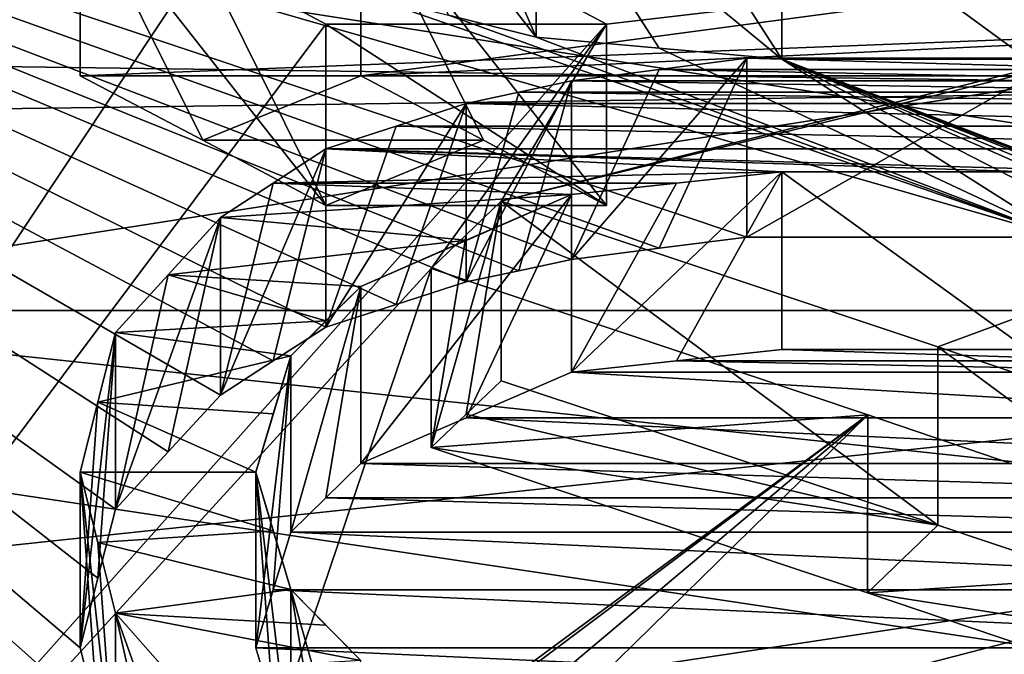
# Model space of a CAD drawing. Header units: millimetres. Extents: x -122 to 122, y -98 to 94.
# Tile 491 of 533: x 67.32 to 70.3, y 37.31 to 39.24. Entities that reach past the tile are written whole.
import ezdxf

# ---------------------------------------------------------------- set-up
doc = ezdxf.new("R2010")
doc.units = ezdxf.units.MM
doc.header["$LTSCALE"] = 26.699852
for name, color, linetype in [('1026', 7, 'CONTINUOUS'), ('1029', 7, 'CONTINUOUS'), ('1133', 7, 'CONTINUOUS'), ('1150', 7, 'CONTINUOUS'), ('1364', 7, 'CONTINUOUS'), ('1372', 7, 'CONTINUOUS'), ('1373', 7, 'CONTINUOUS'), ('1374', 7, 'CONTINUOUS'), ('1375', 7, 'CONTINUOUS'), ('1376', 7, 'CONTINUOUS'), ('1377', 7, 'CONTINUOUS'), ('1378', 7, 'CONTINUOUS'), ('1379', 7, 'CONTINUOUS'), ('1397', 7, 'CONTINUOUS'), ('1668', 7, 'CONTINUOUS'), ('1669', 7, 'CONTINUOUS'), ('1670', 7, 'CONTINUOUS'), ('1705', 7, 'CONTINUOUS'), ('1721', 7, 'CONTINUOUS'), ('1722', 7, 'CONTINUOUS'), ('1723', 7, 'CONTINUOUS'), ('1724', 7, 'CONTINUOUS'), ('1725', 7, 'CONTINUOUS'), ('1726', 7, 'CONTINUOUS'), ('1736', 7, 'CONTINUOUS'), ('1737', 7, 'CONTINUOUS'), ('4178', 7, 'CONTINUOUS'), ('4195', 7, 'CONTINUOUS'), ('4503', 7, 'CONTINUOUS'), ('4699', 7, 'CONTINUOUS'), ('4700', 7, 'CONTINUOUS'), ('4702', 7, 'CONTINUOUS'), ('4704', 7, 'CONTINUOUS'), ('4705', 7, 'CONTINUOUS'), ('4706', 7, 'CONTINUOUS'), ('4707', 7, 'CONTINUOUS'), ('4708', 7, 'CONTINUOUS'), ('4781', 7, 'CONTINUOUS'), ('4782', 7, 'CONTINUOUS'), ('4791', 7, 'CONTINUOUS'), ('4792', 7, 'CONTINUOUS'), ('4793', 7, 'CONTINUOUS'), ('4794', 7, 'CONTINUOUS')]:
    doc.layers.add(name, color=color, linetype=linetype)

msp = doc.modelspace()

# ---------------------------------------------------------------- linework, layer by layer
at = {"layer": '1026', "color": 250, "linetype": 'Continuous', "true_color": 0x323232}
msp.add_3dface([(66.4443, 38), (66.4443, 32.909, 19), (67.8877, 35.5), (66.4443, 38)], dxfattribs=at)
at = {"layer": '1029', "color": 250, "linetype": 'Continuous', "true_color": 0x323232}
for points in [[(66.4443, 38), (67.8877, 35.5), (67.8877, 30.7439, -17.75), (66.4443, 38)], [(66.4443, 32.909, -19), (66.4443, 38), (67.8877, 30.7439, -17.75), (66.4443, 32.909, -19)]]:
    msp.add_3dface(points, dxfattribs=at)
at = {"layer": '1133', "color": 250, "linetype": 'Continuous', "true_color": 0x323232}
for points in [[(103.1595, 34.3891, -24.5448), (103.1595, 41.469, -8.0861), (36.8405, 34.3891, -24.5448), (103.1595, 34.3891, -24.5448)], [(36.8405, 34.3891, -24.5448), (103.1595, 41.469, -8.0861), (36.8405, 41.469, -8.0861), (36.8405, 34.3891, -24.5448)]]:
    msp.add_3dface(points, dxfattribs=at)
at = {"layer": '1150', "color": 250, "linetype": 'Continuous', "true_color": 0x323232}
for points in [[(63.7701, 33.238, -34.9757), (63.7701, 40.5031, -26.2213), (67.9255, 36.5444, -31.5051), (63.7701, 33.238, -34.9757)], [(63.7701, 40.5031, -26.2213), (68.3511, 39.3152, -27.971), (70.4787, 38.5759, -28.9821), (63.7701, 40.5031, -26.2213)], [(68.9894, 38.5078, -29.0725), (63.7701, 40.5031, -26.2213), (69.2554, 38.5419, -29.0273), (68.9894, 38.5078, -29.0725)], [(63.7701, 40.5031, -26.2213), (68.9894, 38.5078, -29.0725), (68.8298, 38.4737, -29.1176), (63.7701, 40.5031, -26.2213)], [(69.2554, 38.5419, -29.0273), (63.7701, 40.5031, -26.2213), (69.5213, 38.5759, -28.9821), (69.2554, 38.5419, -29.0273)], [(69.5213, 38.5759, -28.9821), (63.7701, 40.5031, -26.2213), (70.4787, 38.5759, -28.9821), (69.5213, 38.5759, -28.9821)], [(67.9255, 36.5444, -31.5051), (63.7701, 40.5031, -26.2213), (67.7657, 36.7243, -31.2952), (67.9255, 36.5444, -31.5051)], [(67.7657, 36.7243, -31.2952), (63.7701, 40.5031, -26.2213), (67.6064, 36.9029, -31.0844), (67.7657, 36.7243, -31.2952)], [(67.6064, 36.9029, -31.0844), (63.7701, 40.5031, -26.2213), (67.5531, 37.1167, -30.8288), (67.6064, 36.9029, -31.0844)], [(67.5531, 37.1167, -30.8288), (63.7701, 40.5031, -26.2213), (67.5, 37.3287, -30.5718), (67.5531, 37.1167, -30.8288)], [(67.5, 37.3287, -30.5718), (63.7701, 40.5031, -26.2213), (67.5533, 37.54, -30.3119), (67.5, 37.3287, -30.5718)], [(67.5533, 37.54, -30.3119), (63.7701, 40.5031, -26.2213), (67.6064, 37.7495, -30.0506), (67.5533, 37.54, -30.3119)], [(67.6064, 37.7495, -30.0506), (63.7701, 40.5031, -26.2213), (67.7662, 37.9236, -29.8306), (67.6064, 37.7495, -30.0506)], [(67.7662, 37.9236, -29.8306), (63.7701, 40.5031, -26.2213), (67.9255, 38.0963, -29.6097), (67.7662, 37.9236, -29.8306)], [(67.9255, 38.0963, -29.6097), (63.7701, 40.5031, -26.2213), (68.0853, 38.1998, -29.4761), (67.9255, 38.0963, -29.6097)], [(68.0853, 38.1998, -29.4761), (63.7701, 40.5031, -26.2213), (68.2447, 38.3027, -29.3422), (68.0853, 38.1998, -29.4761)], [(68.2447, 38.3027, -29.3422), (63.7701, 40.5031, -26.2213), (68.4576, 38.3713, -29.2525), (68.2447, 38.3027, -29.3422)], [(68.4576, 38.3713, -29.2525), (63.7701, 40.5031, -26.2213), (68.6702, 38.4396, -29.1627), (68.4576, 38.3713, -29.2525)], [(68.6702, 38.4396, -29.1627), (63.7701, 40.5031, -26.2213), (68.8298, 38.4737, -29.1176), (68.6702, 38.4396, -29.1627)], [(68.3511, 39.3152, -27.971), (68.6168, 39.2488, -28.0641), (70.4787, 38.5759, -28.9821), (68.3511, 39.3152, -27.971)], [(68.6168, 39.2488, -28.0641), (68.883, 39.1821, -28.1571), (70.4787, 38.5759, -28.9821), (68.6168, 39.2488, -28.0641)], [(68.883, 39.1821, -28.1571), (69.2552, 39.1488, -28.2035), (70.4787, 38.5759, -28.9821), (68.883, 39.1821, -28.1571)], [(69.2552, 39.1488, -28.2035), (69.6277, 39.1154, -28.2498), (70.4787, 38.5759, -28.9821), (69.2552, 39.1488, -28.2035)], [(69.6277, 39.1154, -28.2498), (70.3723, 39.1154, -28.2498), (71.7553, 38.3027, -29.3422), (69.6277, 39.1154, -28.2498)], [(71.0106, 38.5078, -29.0725), (70.7446, 38.5419, -29.0273), (69.6277, 39.1154, -28.2498), (71.0106, 38.5078, -29.0725)], [(71.0106, 38.5078, -29.0725), (69.6277, 39.1154, -28.2498), (71.1702, 38.4737, -29.1176), (71.0106, 38.5078, -29.0725)], [(71.1702, 38.4737, -29.1176), (69.6277, 39.1154, -28.2498), (71.3298, 38.4396, -29.1627), (71.1702, 38.4737, -29.1176)], [(71.7553, 38.3027, -29.3422), (71.5424, 38.3713, -29.2525), (69.6277, 39.1154, -28.2498), (71.7553, 38.3027, -29.3422)], [(70.4787, 38.5759, -28.9821), (69.6277, 39.1154, -28.2498), (70.7446, 38.5419, -29.0273), (70.4787, 38.5759, -28.9821)], [(71.3298, 38.4396, -29.1627), (69.6277, 39.1154, -28.2498), (71.5424, 38.3713, -29.2525), (71.3298, 38.4396, -29.1627)], [(69.6277, 38.234, -29.4316), (70.6914, 38.1997, -29.4762), (69.3086, 38.1997, -29.4762), (69.6277, 38.234, -29.4316)], [(70.3723, 38.234, -29.4316), (70.6914, 38.1997, -29.4762), (69.6277, 38.234, -29.4316), (70.3723, 38.234, -29.4316)], [(69.3086, 38.1997, -29.4762), (71.0106, 38.1652, -29.5208), (68.9894, 38.1652, -29.5208), (69.3086, 38.1997, -29.4762)], [(70.6914, 38.1997, -29.4762), (71.0106, 38.1652, -29.5208), (69.3086, 38.1997, -29.4762), (70.6914, 38.1997, -29.4762)], [(68.6706, 38.0274, -29.6982), (68.9894, 38.1652, -29.5208), (71.3294, 38.0274, -29.6982), (68.6706, 38.0274, -29.6982)], [(68.9894, 38.1652, -29.5208), (71.0106, 38.1652, -29.5208), (71.3294, 38.0274, -29.6982), (68.9894, 38.1652, -29.5208)], [(68.3511, 37.8886, -29.875), (68.6706, 38.0274, -29.6982), (71.6489, 37.8886, -29.875), (68.3511, 37.8886, -29.875)], [(71.6489, 37.8886, -29.875), (68.6706, 38.0274, -29.6982), (71.3294, 38.0274, -29.6982), (71.6489, 37.8886, -29.875)], [(68.2448, 37.7844, -30.0067), (68.3511, 37.8886, -29.875), (71.7552, 37.7844, -30.0067), (68.2448, 37.7844, -30.0067)], [(71.7552, 37.7844, -30.0067), (68.3511, 37.8886, -29.875), (71.6489, 37.8886, -29.875), (71.7552, 37.7844, -30.0067)], [(68.1383, 37.6797, -30.1381), (68.2448, 37.7844, -30.0067), (71.8617, 37.6797, -30.1381), (68.1383, 37.6797, -30.1381)], [(71.8617, 37.6797, -30.1381), (68.2448, 37.7844, -30.0067), (71.7552, 37.7844, -30.0067), (71.8617, 37.6797, -30.1381)], [(68.0852, 37.5048, -30.3554), (68.1383, 37.6797, -30.1381), (71.9148, 37.5048, -30.3554), (68.0852, 37.5048, -30.3554)], [(71.9148, 37.5048, -30.3554), (68.1383, 37.6797, -30.1381), (71.8617, 37.6797, -30.1381), (71.9148, 37.5048, -30.3554)], [(68.0319, 37.3287, -30.5718), (68.0852, 37.5048, -30.3554), (71.9681, 37.3287, -30.5718), (68.0319, 37.3287, -30.5718)], [(71.9681, 37.3287, -30.5718), (68.0852, 37.5048, -30.3554), (71.9148, 37.5048, -30.3554), (71.9681, 37.3287, -30.5718)], [(68.085, 37.1521, -30.7862), (68.0319, 37.3287, -30.5718), (71.915, 37.1521, -30.7862), (68.085, 37.1521, -30.7862)], [(71.915, 37.1521, -30.7862), (68.0319, 37.3287, -30.5718), (71.9681, 37.3287, -30.5718), (71.915, 37.1521, -30.7862)]]:
    msp.add_3dface(points, dxfattribs=at)
at = {"layer": '1364', "color": 250, "linetype": 'Continuous', "true_color": 0x323232}
for points in [[(69.2554, 39.0841, -29.9665), (69.5213, 39.1184, -29.9218), (70.7446, 39.0841, -29.9665), (69.2554, 39.0841, -29.9665)], [(70.7446, 39.0841, -29.9665), (69.5213, 39.1184, -29.9218), (70.4787, 39.1184, -29.9218), (70.7446, 39.0841, -29.9665)], [(68.9894, 39.0498, -30.0112), (69.2554, 39.0841, -29.9665), (71.0106, 39.0498, -30.0112), (68.9894, 39.0498, -30.0112)], [(71.0106, 39.0498, -30.0112), (69.2554, 39.0841, -29.9665), (70.7446, 39.0841, -29.9665), (71.0106, 39.0498, -30.0112)], [(68.8298, 39.0155, -30.0559), (68.9894, 39.0498, -30.0112), (71.1702, 39.0155, -30.0559), (68.8298, 39.0155, -30.0559)], [(71.1702, 39.0155, -30.0559), (68.9894, 39.0498, -30.0112), (71.0106, 39.0498, -30.0112), (71.1702, 39.0155, -30.0559)], [(68.6702, 38.9811, -30.1005), (68.8298, 39.0155, -30.0559), (71.3298, 38.9811, -30.1005), (68.6702, 38.9811, -30.1005)], [(71.3298, 38.9811, -30.1005), (68.8298, 39.0155, -30.0559), (71.1702, 39.0155, -30.0559), (71.3298, 38.9811, -30.1005)], [(68.4576, 38.9122, -30.1894), (68.6702, 38.9811, -30.1005), (71.5424, 38.9122, -30.1894), (68.4576, 38.9122, -30.1894)], [(71.5424, 38.9122, -30.1894), (68.6702, 38.9811, -30.1005), (71.3298, 38.9811, -30.1005), (71.5424, 38.9122, -30.1894)], [(68.2447, 38.8431, -30.2783), (68.4576, 38.9122, -30.1894), (71.7553, 38.8431, -30.2783), (68.2447, 38.8431, -30.2783)], [(71.7553, 38.8431, -30.2783), (68.4576, 38.9122, -30.1894), (71.5424, 38.9122, -30.1894), (71.7553, 38.8431, -30.2783)], [(68.0853, 38.7394, -30.4108), (68.2447, 38.8431, -30.2783), (69.6277, 38.774, -30.3668), (68.0853, 38.7394, -30.4108)], [(71.9147, 38.7394, -30.4108), (68.2447, 38.8431, -30.2783), (71.7553, 38.8431, -30.2783), (71.9147, 38.7394, -30.4108)], [(68.2447, 38.8431, -30.2783), (71.9147, 38.7394, -30.4108), (70.3723, 38.774, -30.3668), (68.2447, 38.8431, -30.2783)], [(69.6277, 38.774, -30.3668), (68.2447, 38.8431, -30.2783), (70.3723, 38.774, -30.3668), (69.6277, 38.774, -30.3668)], [(68.0853, 38.7394, -30.4108), (69.6277, 38.774, -30.3668), (69.3086, 38.7393, -30.411), (68.0853, 38.7394, -30.4108)], [(67.9255, 38.6352, -30.5431), (68.0853, 38.7394, -30.4108), (68.9894, 38.7047, -30.4551), (67.9255, 38.6352, -30.5431)], [(68.9894, 38.7047, -30.4551), (68.0853, 38.7394, -30.4108), (69.3086, 38.7393, -30.411), (68.9894, 38.7047, -30.4551)], [(68.6706, 38.5658, -30.6307), (67.9255, 38.6352, -30.5431), (68.9894, 38.7047, -30.4551), (68.6706, 38.5658, -30.6307)], [(67.7662, 38.4612, -30.7619), (67.9255, 38.6352, -30.5431), (68.6706, 38.5658, -30.6307), (67.7662, 38.4612, -30.7619)], [(68.3511, 38.426, -30.8059), (67.7662, 38.4612, -30.7619), (68.6706, 38.5658, -30.6307), (68.3511, 38.426, -30.8059)], [(67.6064, 38.2859, -30.9798), (67.7662, 38.4612, -30.7619), (68.2448, 38.3211, -30.9363), (67.6064, 38.2859, -30.9798)], [(68.2448, 38.3211, -30.9363), (67.7662, 38.4612, -30.7619), (68.3511, 38.426, -30.8059), (68.2448, 38.3211, -30.9363)], [(68.1383, 38.2157, -31.0665), (67.6064, 38.2859, -30.9798), (68.2448, 38.3211, -30.9363), (68.1383, 38.2157, -31.0665)], [(67.5533, 38.075, -31.2387), (67.6064, 38.2859, -30.9798), (68.1383, 38.2157, -31.0665), (67.5533, 38.075, -31.2387)], [(68.0852, 38.0396, -31.2818), (67.5533, 38.075, -31.2387), (68.1383, 38.2157, -31.0665), (68.0852, 38.0396, -31.2818)], [(67.5, 37.8623, -31.4961), (67.5533, 38.075, -31.2387), (68.0319, 37.8623, -31.4961), (67.5, 37.8623, -31.4961)], [(68.0319, 37.8623, -31.4961), (67.5533, 38.075, -31.2387), (68.0852, 38.0396, -31.2818), (68.0319, 37.8623, -31.4961)], [(67.5531, 37.649, -31.7508), (67.5, 37.8623, -31.4961), (68.085, 37.6846, -31.7086), (67.5531, 37.649, -31.7508)], [(68.085, 37.6846, -31.7086), (67.5, 37.8623, -31.4961), (68.0319, 37.8623, -31.4961), (68.085, 37.6846, -31.7086)], [(68.1383, 37.5057, -31.92), (67.5531, 37.649, -31.7508), (68.085, 37.6846, -31.7086), (68.1383, 37.5057, -31.92)], [(67.6064, 37.4339, -32.0041), (67.5531, 37.649, -31.7508), (68.1383, 37.5057, -31.92), (67.6064, 37.4339, -32.0041)], [(68.2446, 37.3981, -32.046), (67.6064, 37.4339, -32.0041), (68.1383, 37.5057, -31.92), (68.2446, 37.3981, -32.046)], [(67.7658, 37.2543, -32.2131), (67.6064, 37.4339, -32.0041), (68.3511, 37.2901, -32.1716), (67.7658, 37.2543, -32.2131)], [(68.3511, 37.2901, -32.1716), (67.6064, 37.4339, -32.0041), (68.2446, 37.3981, -32.046), (68.3511, 37.2901, -32.1716)]]:
    msp.add_3dface(points, dxfattribs=at)
at = {"layer": '1372', "color": 250, "linetype": 'Continuous', "true_color": 0x323232}
for points in [[(68.9894, 38.5078, -29.0725), (69.2554, 38.5419, -29.0273), (69.5213, 39.1184, -29.9218), (68.9894, 38.5078, -29.0725)], [(68.9894, 38.5078, -29.0725), (69.5213, 39.1184, -29.9218), (69.2554, 39.0841, -29.9665), (68.9894, 38.5078, -29.0725)], [(69.2554, 38.5419, -29.0273), (69.5213, 38.5759, -28.9821), (69.5213, 39.1184, -29.9218), (69.2554, 38.5419, -29.0273)], [(68.9894, 38.5078, -29.0725), (69.2554, 39.0841, -29.9665), (68.9894, 39.0498, -30.0112), (68.9894, 38.5078, -29.0725)]]:
    msp.add_3dface(points, dxfattribs=at)
at = {"layer": '1373', "color": 250, "linetype": 'Continuous', "true_color": 0x323232}
for points in [[(68.6702, 38.4396, -29.1627), (68.8298, 38.4737, -29.1176), (68.9894, 39.0498, -30.0112), (68.6702, 38.4396, -29.1627)], [(68.6702, 38.4396, -29.1627), (68.9894, 39.0498, -30.0112), (68.8298, 39.0155, -30.0559), (68.6702, 38.4396, -29.1627)], [(68.8298, 38.4737, -29.1176), (68.9894, 38.5078, -29.0725), (68.9894, 39.0498, -30.0112), (68.8298, 38.4737, -29.1176)], [(68.6702, 38.4396, -29.1627), (68.8298, 39.0155, -30.0559), (68.6702, 38.9811, -30.1005), (68.6702, 38.4396, -29.1627)]]:
    msp.add_3dface(points, dxfattribs=at)
at = {"layer": '1374', "color": 250, "linetype": 'Continuous', "true_color": 0x323232}
for points in [[(68.2447, 38.3027, -29.3422), (68.4576, 38.3713, -29.2525), (68.6702, 38.9811, -30.1005), (68.2447, 38.3027, -29.3422)], [(68.2447, 38.3027, -29.3422), (68.6702, 38.9811, -30.1005), (68.4576, 38.9122, -30.1894), (68.2447, 38.3027, -29.3422)], [(68.4576, 38.3713, -29.2525), (68.6702, 38.4396, -29.1627), (68.6702, 38.9811, -30.1005), (68.4576, 38.3713, -29.2525)], [(68.2447, 38.3027, -29.3422), (68.4576, 38.9122, -30.1894), (68.2447, 38.8431, -30.2783), (68.2447, 38.3027, -29.3422)]]:
    msp.add_3dface(points, dxfattribs=at)
at = {"layer": '1375', "color": 250, "linetype": 'Continuous', "true_color": 0x323232}
for points in [[(67.9255, 38.0963, -29.6097), (68.0853, 38.1998, -29.4761), (68.2447, 38.8431, -30.2783), (67.9255, 38.0963, -29.6097)], [(67.9255, 38.0963, -29.6097), (68.2447, 38.8431, -30.2783), (68.0853, 38.7394, -30.4108), (67.9255, 38.0963, -29.6097)], [(68.0853, 38.1998, -29.4761), (68.2447, 38.3027, -29.3422), (68.2447, 38.8431, -30.2783), (68.0853, 38.1998, -29.4761)], [(67.9255, 38.0963, -29.6097), (68.0853, 38.7394, -30.4108), (67.9255, 38.6352, -30.5431), (67.9255, 38.0963, -29.6097)]]:
    msp.add_3dface(points, dxfattribs=at)
at = {"layer": '1376', "color": 250, "linetype": 'Continuous', "true_color": 0x323232}
for points in [[(67.6064, 37.7495, -30.0506), (67.7662, 37.9236, -29.8306), (67.9255, 38.6352, -30.5431), (67.6064, 37.7495, -30.0506)], [(67.6064, 37.7495, -30.0506), (67.9255, 38.6352, -30.5431), (67.7662, 38.4612, -30.7619), (67.6064, 37.7495, -30.0506)], [(67.7662, 37.9236, -29.8306), (67.9255, 38.0963, -29.6097), (67.9255, 38.6352, -30.5431), (67.7662, 37.9236, -29.8306)], [(67.6064, 37.7495, -30.0506), (67.7662, 38.4612, -30.7619), (67.6064, 38.2859, -30.9798), (67.6064, 37.7495, -30.0506)]]:
    msp.add_3dface(points, dxfattribs=at)
at = {"layer": '1377', "color": 250, "linetype": 'Continuous', "true_color": 0x323232}
for points in [[(67.5, 37.3287, -30.5718), (67.5533, 37.54, -30.3119), (67.6064, 38.2859, -30.9798), (67.5, 37.3287, -30.5718)], [(67.5, 37.3287, -30.5718), (67.6064, 38.2859, -30.9798), (67.5533, 38.075, -31.2387), (67.5, 37.3287, -30.5718)], [(67.5533, 37.54, -30.3119), (67.6064, 37.7495, -30.0506), (67.6064, 38.2859, -30.9798), (67.5533, 37.54, -30.3119)], [(67.5, 37.3287, -30.5718), (67.5533, 38.075, -31.2387), (67.5, 37.8623, -31.4961), (67.5, 37.3287, -30.5718)]]:
    msp.add_3dface(points, dxfattribs=at)
at = {"layer": '1378', "color": 250, "linetype": 'Continuous', "true_color": 0x323232}
for points in [[(67.6064, 36.9029, -31.0844), (67.5531, 37.1167, -30.8288), (67.5, 37.8623, -31.4961), (67.6064, 36.9029, -31.0844)], [(67.6064, 36.9029, -31.0844), (67.5, 37.8623, -31.4961), (67.5531, 37.649, -31.7508), (67.6064, 36.9029, -31.0844)], [(67.5531, 37.1167, -30.8288), (67.5, 37.3287, -30.5718), (67.5, 37.8623, -31.4961), (67.5531, 37.1167, -30.8288)], [(67.6064, 36.9029, -31.0844), (67.5531, 37.649, -31.7508), (67.6064, 37.4339, -32.0041), (67.6064, 36.9029, -31.0844)]]:
    msp.add_3dface(points, dxfattribs=at)
at = {"layer": '1379', "color": 250, "linetype": 'Continuous', "true_color": 0x323232}
for points in [[(67.9255, 36.5444, -31.5051), (67.7657, 36.7243, -31.2952), (67.6064, 37.4339, -32.0041), (67.9255, 36.5444, -31.5051)], [(67.9255, 36.5444, -31.5051), (67.6064, 37.4339, -32.0041), (67.7658, 37.2543, -32.2131), (67.9255, 36.5444, -31.5051)], [(67.7657, 36.7243, -31.2952), (67.6064, 36.9029, -31.0844), (67.6064, 37.4339, -32.0041), (67.7657, 36.7243, -31.2952)]]:
    msp.add_3dface(points, dxfattribs=at)
at = {"layer": '1397', "color": 250, "linetype": 'Continuous', "true_color": 0x323232}
for points in [[(69.5213, 38.5759, -28.9821), (70.4787, 38.5759, -28.9821), (70.4787, 39.1184, -29.9218), (69.5213, 38.5759, -28.9821)], [(69.5213, 39.1184, -29.9218), (69.5213, 38.5759, -28.9821), (70.4787, 39.1184, -29.9218), (69.5213, 39.1184, -29.9218)]]:
    msp.add_3dface(points, dxfattribs=at)
at = {"layer": '1668', "color": 250, "linetype": 'Continuous', "true_color": 0x323232}
for points in [[(70.3723, 39.1154, -28.2498), (69.6277, 39.1154, -28.2498), (69.6277, 39.6623, -29.197), (70.3723, 39.1154, -28.2498)], [(70.3723, 39.1154, -28.2498), (69.6277, 39.6623, -29.197), (70.3723, 39.6623, -29.197), (70.3723, 39.1154, -28.2498)]]:
    msp.add_3dface(points, dxfattribs=at)
at = {"layer": '1669', "color": 250, "linetype": 'Continuous', "true_color": 0x323232}
for points in [[(69.6277, 39.1154, -28.2498), (69.2552, 39.1488, -28.2035), (68.883, 39.7296, -29.1054), (69.6277, 39.1154, -28.2498)], [(69.6277, 39.1154, -28.2498), (68.883, 39.7296, -29.1054), (69.2552, 39.696, -29.1512), (69.6277, 39.1154, -28.2498)], [(69.2552, 39.1488, -28.2035), (68.883, 39.1821, -28.1571), (68.883, 39.7296, -29.1054), (69.2552, 39.1488, -28.2035)], [(69.6277, 39.1154, -28.2498), (69.2552, 39.696, -29.1512), (69.6277, 39.6623, -29.197), (69.6277, 39.1154, -28.2498)]]:
    msp.add_3dface(points, dxfattribs=at)
at = {"layer": '1670', "color": 250, "linetype": 'Continuous', "true_color": 0x323232}
for points in [[(68.883, 39.1821, -28.1571), (68.6168, 39.2488, -28.0641), (68.3511, 39.8638, -28.9212), (68.883, 39.1821, -28.1571)], [(68.883, 39.1821, -28.1571), (68.3511, 39.8638, -28.9212), (68.6168, 39.7968, -29.0133), (68.883, 39.1821, -28.1571)], [(68.883, 39.1821, -28.1571), (68.6168, 39.7968, -29.0133), (68.883, 39.7296, -29.1054), (68.883, 39.1821, -28.1571)]]:
    msp.add_3dface(points, dxfattribs=at)
at = {"layer": '1705', "color": 250, "linetype": 'Continuous', "true_color": 0x323232}
for points in [[(70.3723, 38.234, -29.4316), (69.6277, 38.234, -29.4316), (69.6277, 38.774, -30.3668), (70.3723, 38.234, -29.4316)], [(70.3723, 38.234, -29.4316), (69.6277, 38.774, -30.3668), (70.3723, 38.774, -30.3668), (70.3723, 38.234, -29.4316)]]:
    msp.add_3dface(points, dxfattribs=at)
at = {"layer": '1721', "color": 250, "linetype": 'Continuous', "true_color": 0x323232}
for points in [[(69.3086, 38.1997, -29.4762), (68.9894, 38.1652, -29.5208), (69.6277, 38.774, -30.3668), (69.3086, 38.1997, -29.4762)], [(69.6277, 38.774, -30.3668), (68.9894, 38.1652, -29.5208), (69.3086, 38.7393, -30.411), (69.6277, 38.774, -30.3668)], [(69.6277, 38.234, -29.4316), (69.3086, 38.1997, -29.4762), (69.6277, 38.774, -30.3668), (69.6277, 38.234, -29.4316)], [(68.9894, 38.7047, -30.4551), (69.3086, 38.7393, -30.411), (68.9894, 38.1652, -29.5208), (68.9894, 38.7047, -30.4551)]]:
    msp.add_3dface(points, dxfattribs=at)
at = {"layer": '1722', "color": 250, "linetype": 'Continuous', "true_color": 0x323232}
for points in [[(68.6706, 38.0274, -29.6982), (68.3511, 37.8886, -29.875), (68.9894, 38.7047, -30.4551), (68.6706, 38.0274, -29.6982)], [(68.3511, 37.8886, -29.875), (68.3511, 38.426, -30.8059), (68.9894, 38.7047, -30.4551), (68.3511, 37.8886, -29.875)], [(68.3511, 38.426, -30.8059), (68.6706, 38.5658, -30.6307), (68.9894, 38.7047, -30.4551), (68.3511, 38.426, -30.8059)], [(68.9894, 38.1652, -29.5208), (68.6706, 38.0274, -29.6982), (68.9894, 38.7047, -30.4551), (68.9894, 38.1652, -29.5208)]]:
    msp.add_3dface(points, dxfattribs=at)
at = {"layer": '1723', "color": 250, "linetype": 'Continuous', "true_color": 0x323232}
for points in [[(68.2448, 37.7844, -30.0067), (68.1383, 37.6797, -30.1381), (68.3511, 38.426, -30.8059), (68.2448, 37.7844, -30.0067)], [(68.1383, 37.6797, -30.1381), (68.1383, 38.2157, -31.0665), (68.3511, 38.426, -30.8059), (68.1383, 37.6797, -30.1381)], [(68.1383, 38.2157, -31.0665), (68.2448, 38.3211, -30.9363), (68.3511, 38.426, -30.8059), (68.1383, 38.2157, -31.0665)], [(68.3511, 37.8886, -29.875), (68.2448, 37.7844, -30.0067), (68.3511, 38.426, -30.8059), (68.3511, 37.8886, -29.875)]]:
    msp.add_3dface(points, dxfattribs=at)
at = {"layer": '1724', "color": 250, "linetype": 'Continuous', "true_color": 0x323232}
for points in [[(68.0852, 37.5048, -30.3554), (68.0319, 37.3287, -30.5718), (68.1383, 38.2157, -31.0665), (68.0852, 37.5048, -30.3554)], [(68.0319, 37.3287, -30.5718), (68.0319, 37.8623, -31.4961), (68.1383, 38.2157, -31.0665), (68.0319, 37.3287, -30.5718)], [(68.0319, 37.8623, -31.4961), (68.0852, 38.0396, -31.2818), (68.1383, 38.2157, -31.0665), (68.0319, 37.8623, -31.4961)], [(68.1383, 37.6797, -30.1381), (68.0852, 37.5048, -30.3554), (68.1383, 38.2157, -31.0665), (68.1383, 37.6797, -30.1381)]]:
    msp.add_3dface(points, dxfattribs=at)
at = {"layer": '1725', "color": 250, "linetype": 'Continuous', "true_color": 0x323232}
for points in [[(68.0319, 37.3287, -30.5718), (68.085, 37.1521, -30.7862), (68.0319, 37.8623, -31.4961), (68.0319, 37.3287, -30.5718)], [(68.085, 37.1521, -30.7862), (68.1383, 36.9742, -30.9995), (68.0319, 37.8623, -31.4961), (68.085, 37.1521, -30.7862)], [(68.1383, 36.9742, -30.9995), (68.1383, 37.5057, -31.92), (68.0319, 37.8623, -31.4961), (68.1383, 36.9742, -30.9995)], [(68.1383, 37.5057, -31.92), (68.085, 37.6846, -31.7086), (68.0319, 37.8623, -31.4961), (68.1383, 37.5057, -31.92)]]:
    msp.add_3dface(points, dxfattribs=at)
at = {"layer": '1726', "color": 250, "linetype": 'Continuous', "true_color": 0x323232}
for points in [[(68.1383, 36.9742, -30.9995), (68.2446, 36.8673, -31.1266), (68.1383, 37.5057, -31.92), (68.1383, 36.9742, -30.9995)], [(68.2446, 36.8673, -31.1266), (68.3511, 36.7599, -31.2534), (68.1383, 37.5057, -31.92), (68.2446, 36.8673, -31.1266)], [(68.3511, 36.7599, -31.2534), (68.3511, 37.2901, -32.1716), (68.1383, 37.5057, -31.92), (68.3511, 36.7599, -31.2534)], [(68.3511, 37.2901, -32.1716), (68.2446, 37.3981, -32.046), (68.1383, 37.5057, -31.92), (68.3511, 37.2901, -32.1716)]]:
    msp.add_3dface(points, dxfattribs=at)
at = {"layer": '1736', "color": 250, "linetype": 'Continuous', "true_color": 0x323232}
for points in [[(31.5, 43.165, -19.2183), (108.5, 31.6164, -35.1136), (31.5, 31.6164, -35.1136), (31.5, 43.165, -19.2183)], [(108.5, 43.165, -19.2183), (108.5, 31.6164, -35.1136), (31.5, 43.165, -19.2183), (108.5, 43.165, -19.2183)]]:
    msp.add_3dface(points, dxfattribs=at)
at = {"layer": '1737', "color": 250, "linetype": 'Continuous', "true_color": 0x323232}
for points in [[(108.5, 44.9921, -20.0318), (108.5, 32.9547, -36.5999), (31.5, 44.9921, -20.0318), (108.5, 44.9921, -20.0318)], [(31.5, 44.9921, -20.0318), (108.5, 32.9547, -36.5999), (31.5, 32.9547, -36.5999), (31.5, 44.9921, -20.0318)]]:
    msp.add_3dface(points, dxfattribs=at)
at = {"layer": '4178', "color": 250, "linetype": 'Continuous', "true_color": 0x323232}
for points in [[(103.1595, 41.469, 8.0861), (103.1595, 34.3891, 24.5448), (36.8405, 41.469, 8.0861), (103.1595, 41.469, 8.0861)], [(36.8405, 41.469, 8.0861), (103.1595, 34.3891, 24.5448), (36.8405, 34.3891, 24.5448), (36.8405, 41.469, 8.0861)]]:
    msp.add_3dface(points, dxfattribs=at)
at = {"layer": '4195', "color": 250, "linetype": 'Continuous', "true_color": 0x323232}
for points in [[(63.7701, 40.5031, 26.2213), (63.7701, 33.238, 34.9757), (67.5, 40.0106, 26.967), (63.7701, 40.5031, 26.2213)], [(70.1006, 38.2428, 29.4202), (76.2299, 40.5032, 26.2213), (68.7766, 38.6845, 28.8369), (70.1006, 38.2428, 29.4202)], [(68.7766, 38.6845, 28.8369), (76.2299, 40.5032, 26.2213), (72.5, 39.6191, 27.5389), (68.7766, 38.6845, 28.8369)], [(71.4362, 37.7913, 29.9981), (76.2299, 40.5032, 26.2213), (70.1006, 38.2428, 29.4202), (71.4362, 37.7913, 29.9981)], [(67.5, 40.0106, 26.967), (63.7701, 33.238, 34.9757), (67.5, 39.8158, 27.2536), (67.5, 40.0106, 26.967)], [(67.5, 39.8158, 27.2536), (63.7701, 33.238, 34.9757), (67.5, 39.6191, 27.5389), (67.5, 39.8158, 27.2536)], [(67.5, 39.6191, 27.5389), (63.7701, 33.238, 34.9757), (67.8714, 39.4218, 27.8206), (67.5, 39.6191, 27.5389)], [(68.7224, 39.4218, 27.8206), (69.0957, 39.2221, 28.1014), (72.5, 39.6191, 27.5389), (68.7224, 39.4218, 27.8206)], [(69.0957, 39.2221, 28.1014), (68.7766, 38.6845, 28.8369), (72.5, 39.6191, 27.5389), (69.0957, 39.2221, 28.1014)], [(67.8714, 39.4218, 27.8206), (63.7701, 33.238, 34.9757), (68.2447, 39.2221, 28.1014), (67.8714, 39.4218, 27.8206)], [(63.7701, 33.238, 34.9757), (68.5638, 38.4805, 29.1086), (69.0957, 39.2221, 28.1014), (63.7701, 33.238, 34.9757)], [(68.2447, 39.2221, 28.1014), (63.7701, 33.238, 34.9757), (69.0957, 39.2221, 28.1014), (68.2447, 39.2221, 28.1014)], [(68.5638, 38.4805, 29.1086), (68.7766, 38.6845, 28.8369), (69.0957, 39.2221, 28.1014), (68.5638, 38.4805, 29.1086)], [(68.7766, 38.6845, 28.8369), (68.5638, 38.4805, 29.1086), (68.6703, 38.5828, 28.9729), (68.7766, 38.6845, 28.8369)], [(63.7701, 33.238, 34.9757), (67.9255, 36.5876, 31.4549), (68.5638, 38.4805, 29.1086), (63.7701, 33.238, 34.9757)], [(68.5638, 38.4805, 29.1086), (67.9255, 36.5876, 31.4549), (69.888, 38.036, 29.6871), (68.5638, 38.4805, 29.1086)], [(67.9255, 36.5876, 31.4549), (68.2447, 36.8029, 31.2028), (69.888, 38.036, 29.6871), (67.9255, 36.5876, 31.4549)], [(68.2447, 36.8029, 31.2028), (68.5108, 36.8744, 31.1182), (69.888, 38.036, 29.6871), (68.2447, 36.8029, 31.2028)], [(68.7766, 36.9457, 31.0335), (69.888, 38.036, 29.6871), (68.5108, 36.8744, 31.1182), (68.7766, 36.9457, 31.0335)], [(69.888, 38.036, 29.6871), (68.7766, 36.9457, 31.0335), (71.2234, 37.5817, 30.2601), (69.888, 38.036, 29.6871)], [(68.7766, 36.9457, 31.0335), (70.9043, 37.0169, 30.9485), (71.2234, 37.5817, 30.2601), (68.7766, 36.9457, 31.0335)]]:
    msp.add_3dface(points, dxfattribs=at)
at = {"layer": '4503', "color": 250, "linetype": 'Continuous', "true_color": 0x323232}
for points in [[(67.5, 39.26, 26.2909), (67.5, 39.0652, 26.5796), (72.5, 39.26, 26.2909), (67.5, 39.26, 26.2909)], [(67.5, 39.0652, 26.5796), (68.3511, 39.0652, 26.5796), (72.5, 39.26, 26.2909), (67.5, 39.0652, 26.5796)], [(68.3511, 39.0652, 26.5796), (72.5, 39.0652, 26.5796), (72.5, 39.26, 26.2909), (68.3511, 39.0652, 26.5796)], [(67.5, 39.0652, 26.5796), (67.8713, 38.8699, 26.8644), (68.3511, 39.0652, 26.5796), (67.5, 39.0652, 26.5796)], [(67.8713, 38.8699, 26.8644), (68.7223, 38.8699, 26.8644), (68.3511, 39.0652, 26.5796), (67.8713, 38.8699, 26.8644)], [(67.8713, 38.8699, 26.8644), (68.2447, 38.672, 27.1485), (68.7223, 38.8699, 26.8644), (67.8713, 38.8699, 26.8644)], [(68.2447, 38.672, 27.1485), (69.0957, 38.672, 27.1485), (68.7223, 38.8699, 26.8644), (68.2447, 38.672, 27.1485)], [(68.7766, 38.1391, 27.8922), (68.6703, 38.0382, 28.0296), (70.1003, 37.701, 28.4815), (68.7766, 38.1391, 27.8922)], [(68.6703, 38.0382, 28.0296), (68.5638, 37.9368, 28.1667), (70.1003, 37.701, 28.4815), (68.6703, 38.0382, 28.0296)], [(68.5638, 37.9368, 28.1667), (69.8877, 37.4958, 28.7511), (70.1003, 37.701, 28.4815), (68.5638, 37.9368, 28.1667)], [(69.8877, 37.4958, 28.7511), (71.4362, 37.2528, 29.0653), (70.1003, 37.701, 28.4815), (69.8877, 37.4958, 28.7511)], [(69.8877, 37.4958, 28.7511), (71.2234, 37.0447, 29.33), (71.4362, 37.2528, 29.0653), (69.8877, 37.4958, 28.7511)]]:
    msp.add_3dface(points, dxfattribs=at)
at = {"layer": '4699', "color": 250, "linetype": 'Continuous', "true_color": 0x323232}
for points in [[(68.7766, 38.6845, 28.8369), (68.6703, 38.5828, 28.9729), (68.5638, 37.9368, 28.1667), (68.7766, 38.6845, 28.8369)], [(68.6703, 38.0382, 28.0296), (68.7766, 38.6845, 28.8369), (68.5638, 37.9368, 28.1667), (68.6703, 38.0382, 28.0296)], [(68.7766, 38.1391, 27.8922), (68.7766, 38.6845, 28.8369), (68.6703, 38.0382, 28.0296), (68.7766, 38.1391, 27.8922)], [(68.6703, 38.5828, 28.9729), (68.5638, 38.4805, 29.1086), (68.5638, 37.9368, 28.1667), (68.6703, 38.5828, 28.9729)]]:
    msp.add_3dface(points, dxfattribs=at)
at = {"layer": '4700', "color": 250, "linetype": 'Continuous', "true_color": 0x323232}
for points in [[(68.5638, 38.4805, 29.1086), (69.888, 38.036, 29.6871), (68.5638, 37.9368, 28.1667), (68.5638, 38.4805, 29.1086)], [(68.5638, 37.9368, 28.1667), (69.888, 38.036, 29.6871), (69.8877, 37.4958, 28.7511), (68.5638, 37.9368, 28.1667)], [(69.888, 38.036, 29.6871), (71.2234, 37.5817, 30.2601), (69.8877, 37.4958, 28.7511), (69.888, 38.036, 29.6871)], [(69.8877, 37.4958, 28.7511), (71.2234, 37.5817, 30.2601), (71.2234, 37.0447, 29.33), (69.8877, 37.4958, 28.7511)]]:
    msp.add_3dface(points, dxfattribs=at)
at = {"layer": '4702', "color": 250, "linetype": 'Continuous', "true_color": 0x323232}
for points in [[(70.1006, 38.2428, 29.4202), (68.7766, 38.6845, 28.8369), (70.1003, 37.701, 28.4815), (70.1006, 38.2428, 29.4202)], [(68.7766, 38.6845, 28.8369), (68.7766, 38.1391, 27.8922), (70.1003, 37.701, 28.4815), (68.7766, 38.6845, 28.8369)], [(71.4362, 37.2528, 29.0653), (70.1006, 38.2428, 29.4202), (70.1003, 37.701, 28.4815), (71.4362, 37.2528, 29.0653)], [(71.4362, 37.7913, 29.9981), (70.1006, 38.2428, 29.4202), (71.4362, 37.2528, 29.0653), (71.4362, 37.7913, 29.9981)]]:
    msp.add_3dface(points, dxfattribs=at)
at = {"layer": '4704', "color": 250, "linetype": 'Continuous', "true_color": 0x323232}
for points in [[(67.5, 40.0106, 26.967), (67.5, 39.8158, 27.2536), (67.5, 39.0652, 26.5796), (67.5, 40.0106, 26.967)], [(67.5, 39.26, 26.2909), (67.5, 40.0106, 26.967), (67.5, 39.0652, 26.5796), (67.5, 39.26, 26.2909)], [(67.5, 39.8158, 27.2536), (67.5, 39.6191, 27.5389), (67.5, 39.0652, 26.5796), (67.5, 39.8158, 27.2536)]]:
    msp.add_3dface(points, dxfattribs=at)
at = {"layer": '4705', "color": 250, "linetype": 'Continuous', "true_color": 0x323232}
for points in [[(67.5, 39.6191, 27.5389), (67.8714, 39.4218, 27.8206), (68.2447, 38.672, 27.1485), (67.5, 39.6191, 27.5389)], [(67.5, 39.0652, 26.5796), (67.5, 39.6191, 27.5389), (67.8713, 38.8699, 26.8644), (67.5, 39.0652, 26.5796)], [(67.8713, 38.8699, 26.8644), (67.5, 39.6191, 27.5389), (68.2447, 38.672, 27.1485), (67.8713, 38.8699, 26.8644)], [(67.8714, 39.4218, 27.8206), (68.2447, 39.2221, 28.1014), (68.2447, 38.672, 27.1485), (67.8714, 39.4218, 27.8206)]]:
    msp.add_3dface(points, dxfattribs=at)
at = {"layer": '4706', "color": 250, "linetype": 'Continuous', "true_color": 0x323232}
for points in [[(68.2447, 39.2221, 28.1014), (69.0957, 39.2221, 28.1014), (69.0957, 38.672, 27.1485), (68.2447, 39.2221, 28.1014)], [(68.2447, 38.672, 27.1485), (68.2447, 39.2221, 28.1014), (69.0957, 38.672, 27.1485), (68.2447, 38.672, 27.1485)]]:
    msp.add_3dface(points, dxfattribs=at)
at = {"layer": '4707', "color": 250, "linetype": 'Continuous', "true_color": 0x323232}
for points in [[(69.0957, 39.2221, 28.1014), (68.7224, 39.4218, 27.8206), (68.3511, 39.6191, 27.5389), (69.0957, 39.2221, 28.1014)], [(69.0957, 39.2221, 28.1014), (68.3511, 39.6191, 27.5389), (69.0957, 38.672, 27.1485), (69.0957, 39.2221, 28.1014)], [(69.0957, 38.672, 27.1485), (68.3511, 39.6191, 27.5389), (68.7223, 38.8699, 26.8644), (69.0957, 38.672, 27.1485)], [(68.7223, 38.8699, 26.8644), (68.3511, 39.6191, 27.5389), (68.3511, 39.0652, 26.5796), (68.7223, 38.8699, 26.8644)]]:
    msp.add_3dface(points, dxfattribs=at)
at = {"layer": '4708', "color": 250, "linetype": 'Continuous', "true_color": 0x323232}
for points in [[(68.3511, 39.6191, 27.5389), (72.5, 39.6191, 27.5389), (68.3511, 39.0652, 26.5796), (68.3511, 39.6191, 27.5389)], [(68.3511, 39.0652, 26.5796), (72.5, 39.6191, 27.5389), (72.5, 39.0652, 26.5796), (68.3511, 39.0652, 26.5796)]]:
    msp.add_3dface(points, dxfattribs=at)
at = {"layer": '4781', "color": 250, "linetype": 'Continuous', "true_color": 0x323232}
for points in [[(31.5, 31.6164, 35.1136), (108.5, 43.165, 19.2183), (31.5, 43.165, 19.2183), (31.5, 31.6164, 35.1136)], [(108.5, 31.6164, 35.1136), (108.5, 43.165, 19.2183), (31.5, 31.6164, 35.1136), (108.5, 31.6164, 35.1136)]]:
    msp.add_3dface(points, dxfattribs=at)
at = {"layer": '4782', "color": 250, "linetype": 'Continuous', "true_color": 0x323232}
for points in [[(108.5, 32.9547, 36.5999), (108.5, 44.9921, 20.0318), (31.5, 32.9547, 36.5999), (108.5, 32.9547, 36.5999)], [(31.5, 32.9547, 36.5999), (108.5, 44.9921, 20.0318), (31.5, 44.9921, 20.0318), (31.5, 32.9547, 36.5999)]]:
    msp.add_3dface(points, dxfattribs=at)
at = {"layer": '4791', "color": 150, "linetype": 'Continuous', "true_color": 0x378cff}
for points in [[(22, 28.0584, -35.181), (22, 40.5443, -19.523), (122, 28.0584, -35.181), (22, 28.0584, -35.181)], [(22, 40.5443, -19.523), (122, 40.5443, -19.523), (122, 28.0584, -35.181), (22, 40.5443, -19.523)]]:
    msp.add_3dface(points, dxfattribs=at)
at = {"layer": '4792', "color": 150, "linetype": 'Continuous', "true_color": 0x378cff}
for points in [[(22, 40.5443, 19.523), (22, 28.0584, 35.181), (122, 40.5443, 19.523), (22, 40.5443, 19.523)], [(22, 28.0584, 35.181), (122, 28.0584, 35.181), (122, 40.5443, 19.523), (22, 28.0584, 35.181)]]:
    msp.add_3dface(points, dxfattribs=at)
at = {"layer": '4793', "color": 150, "linetype": 'Continuous', "true_color": 0x378cff}
for points in [[(22, 38.3524, 10.2783), (22, 39.7059), (122, 38.3524, 10.2783), (22, 38.3524, 10.2783)], [(22, 39.7059), (122, 39.7059), (122, 38.3524, 10.2783), (22, 39.7059)], [(22, 34.3853, 19.854), (22, 38.3524, 10.2783), (122, 34.3853, 19.854), (22, 34.3853, 19.854)], [(22, 38.3524, 10.2783), (122, 38.3524, 10.2783), (122, 34.3853, 19.854), (22, 38.3524, 10.2783)]]:
    msp.add_3dface(points, dxfattribs=at)
at = {"layer": '4794', "color": 150, "linetype": 'Continuous', "true_color": 0x378cff}
for points in [[(22, 39.7059), (22, 38.3524, -10.2783), (122, 39.7059), (22, 39.7059)], [(22, 38.3524, -10.2783), (122, 38.3524, -10.2783), (122, 39.7059), (22, 38.3524, -10.2783)], [(22, 38.3524, -10.2783), (22, 34.3853, -19.854), (122, 38.3524, -10.2783), (22, 38.3524, -10.2783)], [(22, 34.3853, -19.854), (122, 34.3853, -19.854), (122, 38.3524, -10.2783), (22, 34.3853, -19.854)]]:
    msp.add_3dface(points, dxfattribs=at)

doc.saveas('drawing.dxf')
